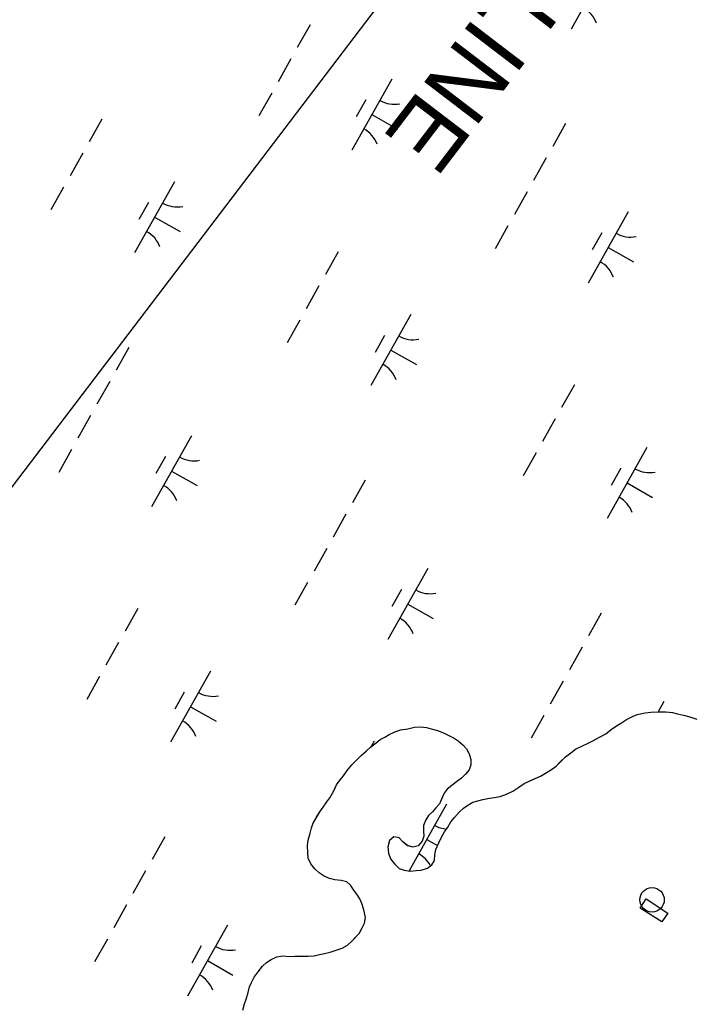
# Model space of a CAD drawing. Extents: x 3913936 to 3933962, y 195330 to 217741.
# Drawn here: x 3929563 to 3929975, y 209559 to 210166 of the extents above; entities that cross this region are included whole.
import ezdxf

# ---------------------------------------------------------------- set-up
doc = ezdxf.new("R2010")
doc.units = 0
for name, color, linetype in [('V-BLDG-OTLN', 7, 'Continuous'), ('V-DOMW-TANK', 7, 'Continuous'), ('V-TOPO-SHOR', 7, 'Continuous'), ('V-UTIL-IDEN', 7, 'Continuous'), ('V-UTIL-LINE', 7, 'Continuous'), ('V-WETL-SWMP', 7, 'Continuous')]:
    doc.layers.add(name, color=color, linetype=linetype)

msp = doc.modelspace()

# ---------------------------------------------------------------- linework, layer by layer
at = {"layer": 'V-BLDG-OTLN'}
msp.add_lwpolyline([(3929947.11, 209627.02), (3929960.4, 209618.33), (3929956.69, 209612.93), (3929943.28, 209621.38)], close=True, dxfattribs=at)
at = {"layer": 'V-DOMW-TANK'}
msp.add_circle((3929950.67, 209626.51), 7.5, dxfattribs=at)
at = {"layer": 'V-TOPO-SHOR'}
for points in [[(3929788.79, 209655.12), (3929790.14, 209651.74), (3929792.48, 209648.56), (3929795.41, 209645.76), (3929798.56, 209644.74), (3929802.11, 209644.1), (3929805.87, 209644.46), (3929809.04, 209644.62), (3929812.81, 209645.96), (3929815.4, 209647.91), (3929817.2, 209650.66), (3929817.25, 209654.41), (3929817.87, 209657.37), (3929819.7, 209661.5), (3929821.31, 209664.45), (3929823.33, 209668.18), (3929825.33, 209671.12), (3929827.15, 209674.46), (3929829.35, 209677.01), (3929832.55, 209680.53), (3929834.95, 209682.67), (3929837.54, 209684.62), (3929840.72, 209686.37), (3929843.7, 209687.32), (3929846.87, 209688.08), (3929849.83, 209688.64), (3929853.79, 209689.19), (3929857.36, 209689.94), (3929861.33, 209691.28), (3929865.3, 209693.21), (3929868.88, 209695.54), (3929872.27, 209697.88), (3929875.65, 209699.42), (3929879.02, 209700.96), (3929882.2, 209702.31), (3929885.19, 209704.26), (3929888.96, 209706.39), (3929891.75, 209708.53), (3929894.15, 209710.88), (3929897.55, 209714.2), (3929900.74, 209716.74), (3929903.72, 209718.88), (3929907.9, 209721), (3929911.47, 209722.55), (3929914.26, 209724.1), (3929918.03, 209726.03), (3929922.21, 209728.36), (3929925.6, 209731.08), (3929928.78, 209733.22), (3929931.37, 209734.77), (3929934.95, 209737.11), (3929938.73, 209739.04), (3929941.51, 209740.2), (3929946.46, 209741.33), (3929949.83, 209741.69), (3929954.18, 209741.84), (3929959.12, 209741.78), (3929963.26, 209741.34), (3929966.22, 209740.52), (3929969.96, 209739.89), (3929973.91, 209738.85), (3929978.24, 209737.42)], [(3929724.07, 209592.2), (3929727.82, 209591.76), (3929731.38, 209591.92), (3929734.54, 209591.88), (3929739.48, 209592.03), (3929743.24, 209592.18), (3929746.61, 209592.93), (3929749.58, 209593.5), (3929753.15, 209594.44), (3929757.31, 209595.78), (3929760.49, 209596.93), (3929763.67, 209598.68), (3929766.46, 209601.21), (3929768.66, 209603.56), (3929770.86, 209605.91), (3929772.68, 209609.25), (3929774.09, 209612.2), (3929774.73, 209615.75), (3929773.79, 209620.3), (3929772.45, 209624.27), (3929771.29, 209627.05), (3929769.35, 209630.04), (3929767.4, 209632.63), (3929765.85, 209635.21), (3929763.31, 209637.61), (3929759.76, 209638.44), (3929756.01, 209638.68), (3929752.66, 209639.51), (3929749.31, 209640.93), (3929746.37, 209643.14), (3929743.63, 209645.54), (3929741.29, 209648.53), (3929739.55, 209652.1), (3929739.39, 209655.47), (3929739.24, 209659.62), (3929739.67, 209663.17), (3929740.71, 209667.31), (3929741.54, 209670.66), (3929742.56, 209673.61), (3929744.97, 209677.54), (3929746.78, 209680.48), (3929748.79, 209683.43), (3929751, 209686.56), (3929752.81, 209689.11), (3929755.23, 209693.43), (3929757.04, 209696.97), (3929759.25, 209700.11), (3929761.25, 209702.66), (3929763.46, 209705.79), (3929766.47, 209709.32), (3929768.87, 209711.86), (3929772.06, 209714.99), (3929775.45, 209717.91), (3929777.85, 209720.26), (3929781.24, 209722.79), (3929783.83, 209724.94), (3929786.61, 209726.29), (3929789.4, 209727.84), (3929792.38, 209729.39), (3929796.35, 209730.73), (3929800.7, 209731.47), (3929804.86, 209732.41), (3929808.62, 209732.57), (3929812.17, 209732.33), (3929815.13, 209731.51), (3929818.87, 209730.48), (3929822.61, 209729.05), (3929825.95, 209727.24), (3929829.1, 209725.62), (3929831.65, 209724.02), (3929834.59, 209721.61), (3929836.73, 209719.22), (3929838.48, 209716.03), (3929839.43, 209712.67), (3929839.39, 209709.31), (3929838.37, 209706.35), (3929836.17, 209703.61), (3929833.77, 209701.07), (3929830.58, 209698.93), (3929827.79, 209696.59), (3929825, 209694.44), (3929822.99, 209691.9), (3929821.37, 209688.36), (3929820.16, 209685.41), (3929817.95, 209682.86), (3929815.95, 209680.51), (3929813.36, 209678.17), (3929811.75, 209675.62), (3929810.33, 209672.08), (3929810.29, 209668.72), (3929810.65, 209665.55), (3929809.63, 209662.4), (3929807.03, 209659.66), (3929803.85, 209658.91), (3929800.51, 209659.74), (3929797.77, 209662.14), (3929795.42, 209664.53), (3929792.07, 209665.16), (3929789.47, 209662.82), (3929788.44, 209659.08), (3929788.79, 209655.12)], [(3929699.4, 209558.87), (3929700.43, 209562.61), (3929701.45, 209565.57), (3929702.47, 209568.92), (3929703.51, 209573.05), (3929704.72, 209575.81), (3929706.34, 209579.15), (3929708.94, 209582.28), (3929711.55, 209585.81), (3929713.95, 209588.16), (3929716.93, 209589.9), (3929720.31, 209591.45), (3929724.07, 209592.2)]]:
    msp.add_lwpolyline(points, dxfattribs=at)
at = {"layer": 'V-UTIL-LINE'}
msp.add_lwpolyline([(3930525.66, 211151.39), (3928710.93, 208768), (3928100.1, 207621.2)], dxfattribs=at)
at = {"layer": 'V-WETL-SWMP'}
for p, q in [((3929925.53, 210204.31), (3929901.02, 210160.72)), ((3929740.76, 210163.29), (3929732.92, 210149.34)), ((3929729, 210142.37), (3929721.16, 210128.42)), ((3929790.92, 210130.02), (3929766.42, 210086.43)), ((3929717.24, 210121.45), (3929709.39, 210107.5)), ((3929774.89, 210117.24), (3929769.01, 210106.78)), ((3929612.98, 210105.54), (3929605.14, 210091.59)), ((3929778.67, 210108.22), (3929794.36, 210099.4)), ((3929897.51, 210102.7), (3929889.67, 210088.76)), ((3929601.22, 210084.62), (3929593.38, 210070.67)), ((3929885.75, 210081.78), (3929877.91, 210067.83)), ((3929657.55, 210067.06), (3929633.05, 210023.47)), ((3929589.46, 210063.7), (3929581.62, 210049.75)), ((3929873.99, 210060.86), (3929866.15, 210046.91)), ((3929641.52, 210054.28), (3929635.64, 210043.82)), ((3929935.92, 210048.51), (3929911.42, 210004.92)), ((3929645.3, 210045.26), (3929661, 210036.44)), ((3929862.23, 210039.94), (3929854.39, 210025.99)), ((3929919.88, 210035.73), (3929914, 210025.27)), ((3929757.98, 210024.03), (3929750.14, 210010.09)), ((3929923.67, 210026.72), (3929939.36, 210017.89)), ((3929746.22, 210003.11), (3929738.38, 209989.16)), ((3929734.46, 209982.19), (3929726.62, 209968.24)), ((3929802.55, 209985.55), (3929778.05, 209941.96)), ((3929786.52, 209972.77), (3929780.64, 209962.31)), ((3929629.54, 209965.45), (3929621.7, 209951.51)), ((3929790.3, 209963.76), (3929805.99, 209954.94)), ((3929617.78, 209944.53), (3929609.94, 209930.58)), ((3929902.97, 209942.52), (3929895.13, 209928.58)), ((3929606.02, 209923.61), (3929598.18, 209909.66)), ((3929891.21, 209921.6), (3929883.37, 209907.66)), ((3929667.95, 209911.26), (3929643.45, 209867.67)), ((3929594.26, 209902.69), (3929586.42, 209888.74)), ((3929947.55, 209904.04), (3929923.05, 209860.45)), ((3929651.91, 209898.48), (3929646.03, 209888.02)), ((3929879.45, 209900.68), (3929871.61, 209886.73)), ((3929931.51, 209891.26), (3929925.63, 209880.8)), ((3929655.7, 209889.47), (3929671.39, 209880.65)), ((3929774.54, 209883.94), (3929766.7, 209870)), ((3929935.3, 209882.25), (3929950.99, 209873.43)), ((3929762.78, 209863.02), (3929754.94, 209849.08)), ((3929751.02, 209842.1), (3929743.18, 209828.15)), ((3929812.95, 209829.75), (3929788.45, 209786.16)), ((3929739.26, 209821.18), (3929731.42, 209807.23)), ((3929796.91, 209816.97), (3929791.03, 209806.51)), ((3929635, 209805.27), (3929627.16, 209791.33)), ((3929800.7, 209807.96), (3929816.39, 209799.14)), ((3929919.54, 209802.43), (3929911.7, 209788.49)), ((3929623.24, 209784.35), (3929615.4, 209770.41)), ((3929907.78, 209781.51), (3929899.94, 209767.57)), ((3929611.48, 209763.43), (3929603.64, 209749.48)), ((3929679.58, 209766.79), (3929655.08, 209723.2)), ((3929896.02, 209760.59), (3929888.18, 209746.64)), ((3929663.54, 209754.01), (3929657.66, 209743.55)), ((3929667.33, 209745), (3929683.02, 209736.18)), ((3929957.95, 209748.24), (3929954.35, 209741.84)), ((3929884.26, 209739.67), (3929876.42, 209725.72)), ((3929780, 209723.76), (3929778.16, 209720.49)), ((3929824.58, 209685.28), (3929801.49, 209644.21)), ((3929651.57, 209665.18), (3929643.73, 209651.24)), ((3929812.33, 209663.49), (3929818.93, 209659.77)), ((3929639.81, 209644.26), (3929631.97, 209630.32)), ((3929628.05, 209623.34), (3929620.21, 209609.4)), ((3929689.97, 209610.99), (3929665.47, 209567.4)), ((3929616.29, 209602.42), (3929608.45, 209588.47)), ((3929673.94, 209598.21), (3929668.06, 209587.75)), ((3929677.72, 209589.2), (3929693.41, 209580.38))]:
    msp.add_line(p, q, dxfattribs=at)
for points in [[(3929911.47, 209722.54), (3929914.26, 209724.1), (3929918.03, 209726.03), (3929922.21, 209728.36), (3929925.6, 209731.08), (3929928.78, 209733.22), (3929931.37, 209734.78), (3929934.95, 209737.11), (3929938.73, 209739.04), (3929941.51, 209740.2), (3929946.46, 209741.33), (3929949.83, 209741.69), (3929954.18, 209741.84), (3929959.12, 209741.78), (3929963.26, 209741.34), (3929966.22, 209740.52), (3929969.96, 209739.89), (3929973.91, 209738.85), (3929978.24, 209737.42)], [(3929748.79, 209683.43), (3929751, 209686.56), (3929752.81, 209689.11), (3929755.23, 209693.43), (3929757.04, 209696.97), (3929759.25, 209700.11), (3929761.25, 209702.66), (3929763.46, 209705.79), (3929766.47, 209709.32), (3929768.87, 209711.86), (3929772.06, 209714.99), (3929775.45, 209717.92), (3929777.85, 209720.26), (3929781.24, 209722.79), (3929783.83, 209724.94), (3929786.61, 209726.29), (3929789.4, 209727.84), (3929792.38, 209729.39), (3929796.35, 209730.73), (3929800.7, 209731.47), (3929804.86, 209732.41), (3929808.62, 209732.57), (3929812.17, 209732.33), (3929815.13, 209731.51), (3929818.87, 209730.48), (3929822.61, 209729.06), (3929825.95, 209727.24), (3929829.1, 209725.62), (3929831.65, 209724.02), (3929834.59, 209721.61), (3929836.73, 209719.22), (3929838.48, 209716.04), (3929839.43, 209712.67), (3929839.39, 209709.31), (3929838.37, 209706.35), (3929836.17, 209703.61), (3929833.77, 209701.07), (3929830.58, 209698.93), (3929827.79, 209696.59), (3929825, 209694.45), (3929822.99, 209691.9), (3929821.37, 209688.36), (3929820.16, 209685.41), (3929817.95, 209682.86), (3929815.95, 209680.51), (3929813.36, 209678.17), (3929811.75, 209675.62), (3929810.33, 209672.08), (3929810.29, 209668.72), (3929810.65, 209665.55), (3929809.63, 209662.4), (3929807.03, 209659.66), (3929803.86, 209658.91), (3929800.51, 209659.73), (3929797.77, 209662.14), (3929795.42, 209664.53), (3929792.07, 209665.16), (3929789.47, 209662.82), (3929788.44, 209659.08), (3929788.79, 209655.12), (3929790.14, 209651.74), (3929792.48, 209648.56), (3929795.41, 209645.76), (3929798.56, 209644.74), (3929802.11, 209644.1), (3929805.87, 209644.46), (3929809.04, 209644.62), (3929812.81, 209645.96), (3929815.4, 209647.91), (3929817.2, 209650.66), (3929817.25, 209654.41), (3929817.87, 209657.37), (3929819.7, 209661.5), (3929821.31, 209664.45), (3929823.33, 209668.18), (3929825.33, 209671.12), (3929827.15, 209674.46), (3929829.35, 209677.01), (3929832.55, 209680.53), (3929834.95, 209682.68), (3929837.54, 209684.62), (3929840.72, 209686.37), (3929843.7, 209687.32), (3929846.87, 209688.08), (3929849.84, 209688.64), (3929853.79, 209689.19), (3929857.36, 209689.94), (3929861.33, 209691.28), (3929865.3, 209693.21), (3929868.88, 209695.54), (3929872.27, 209697.88), (3929879.02, 209700.96), (3929882.2, 209702.31), (3929885.19, 209704.26), (3929888.96, 209706.39), (3929891.75, 209708.53), (3929897.55, 209714.2), (3929900.74, 209716.73), (3929903.73, 209718.88), (3929907.9, 209721), (3929911.47, 209722.54)], [(3929699.4, 209558.87), (3929700.43, 209562.61), (3929701.45, 209565.57), (3929702.47, 209568.92), (3929703.5, 209573.05), (3929704.72, 209575.81), (3929706.34, 209579.15), (3929708.94, 209582.28), (3929711.55, 209585.81), (3929713.95, 209588.16), (3929716.93, 209589.9), (3929720.31, 209591.45), (3929724.07, 209592.2), (3929727.82, 209591.76), (3929731.38, 209591.92), (3929734.54, 209591.88), (3929739.48, 209592.03), (3929743.24, 209592.18), (3929746.61, 209592.94), (3929749.58, 209593.5), (3929753.15, 209594.45), (3929757.31, 209595.78), (3929760.49, 209596.93), (3929763.67, 209598.68), (3929766.46, 209601.22), (3929770.86, 209605.91), (3929772.68, 209609.25), (3929774.09, 209612.2), (3929774.73, 209615.75), (3929773.79, 209620.3), (3929772.45, 209624.27), (3929771.29, 209627.05), (3929769.35, 209630.04), (3929767.4, 209632.63), (3929765.85, 209635.21), (3929763.31, 209637.61), (3929759.76, 209638.44), (3929756, 209638.68), (3929752.66, 209639.51), (3929749.31, 209640.93), (3929746.37, 209643.14), (3929743.63, 209645.54), (3929741.29, 209648.53), (3929739.55, 209652.1), (3929739.39, 209655.47), (3929739.24, 209659.62), (3929739.67, 209663.17), (3929740.71, 209667.31), (3929741.54, 209670.66), (3929742.56, 209673.61), (3929746.78, 209680.48), (3929748.79, 209683.43)]]:
    msp.add_lwpolyline(points, dxfattribs=at)
for centre, start, end in [((3929899.95, 210158.32), 19.88608, 61.42973), ((3929792.41, 210132.19), 239.88608, 281.42974), ((3929765.34, 210084.03), 19.88608, 61.42973), ((3929659.05, 210069.23), 239.88608, 281.42974), ((3929631.98, 210021.07), 19.88608, 61.42973), ((3929937.41, 210050.68), 239.88608, 281.42974), ((3929910.34, 210002.52), 19.88608, 61.42973), ((3929804.04, 209987.72), 239.88608, 281.42974), ((3929776.97, 209939.56), 19.88608, 61.42973), ((3929669.44, 209913.43), 239.88608, 281.42974), ((3929949.04, 209906.21), 239.88608, 281.42974), ((3929642.37, 209865.27), 19.88608, 61.42973), ((3929921.97, 209858.05), 19.88608, 61.42973), ((3929814.44, 209831.92), 239.88608, 281.42974), ((3929787.37, 209783.76), 19.88608, 61.42973), ((3929681.07, 209768.96), 239.88608, 281.42974), ((3929654, 209720.8), 19.88608, 61.42973), ((3929826.07, 209687.45), 239.88608, 264.8878), ((3929799, 209639.29), 27.24828, 61.42973), ((3929691.47, 209613.16), 239.88608, 281.42974), ((3929664.4, 209565), 19.88608, 61.42973)]:
    msp.add_arc(centre, 17.62, start, end, dxfattribs=at)

# ---------------------------------------------------------------- texts
at = {"layer": 'V-UTIL-IDEN'}
msp.add_text('SHELL OIL CO. 12" PIPELINE', height=41.9999, rotation=232.63509, dxfattribs=at).set_placement((3930250.21, 210703.7))

doc.saveas('drawing.dxf')
